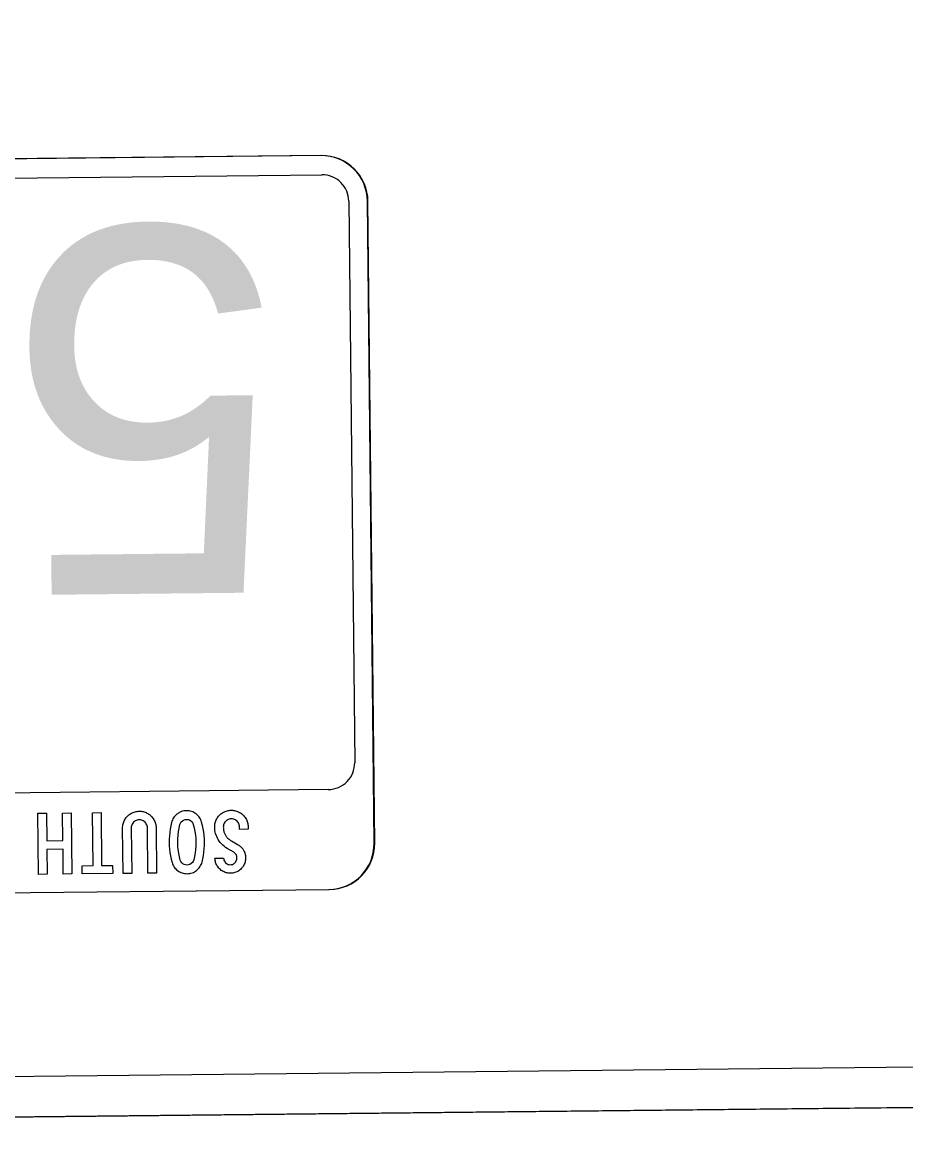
# Model space of a CAD drawing. Extents: x 2001876 to 2025694, y 804561 to 868938.
# Drawn here: x 2011021.3 to 2011076.2, y 829758.8 to 829828.1 of the extents above; entities that cross this region are included whole.
import ezdxf

# ---------------------------------------------------------------- set-up
doc = ezdxf.new("R2010")
doc.units = 0
doc.layers.add('TR SN EXTRUDED PANEL SIGNS - GROUND MOUNTED', color=7, linetype='Continuous')

msp = doc.modelspace()

# ---------------------------------------------------------------- linework, layer by layer
at = {"layer": 'TR SN EXTRUDED PANEL SIGNS - GROUND MOUNTED'}
for p, q in [((2011039.828, 829819.808), (2010969.571, 829819.069)), ((2011041.557, 829816.977), (2011041.557, 829816.977)), ((2011041.557, 829816.977), (2011041.925, 829782.091)), ((2011043.129, 829777.091), (2011042.709, 829816.989)), ((2011042.745, 829816.989), (2011042.745, 829816.989)), ((2011041.925, 829782.091), (2011041.924, 829782.091)), ((2010970.051, 829773.472), (2011040.308, 829774.211)), ((2010970.087, 829773.472), (2011040.344, 829774.212)), ((2011040.344, 829774.212), (2011040.344, 829774.212))]:
    msp.add_line(p, q, dxfattribs=at)
for points in [[(2011110.298, 829897.821), (2010897.51, 829895.581), (2010898.95, 829758.789), (2011111.738, 829761.029), (2011110.298, 829897.821)], [(2011022.231, 829778.946), (2011022.768, 829778.952), (2011022.786, 829777.235), (2011023.789, 829777.245), (2011023.771, 829778.963), (2011024.308, 829778.968), (2011024.348, 829775.174), (2011023.811, 829775.168), (2011023.795, 829776.708), (2011022.792, 829776.698), (2011022.808, 829775.157), (2011022.271, 829775.152), (2011022.231, 829778.946)], [(2011024.981, 829775.687), (2011025.665, 829775.694), (2011025.63, 829778.982), (2011026.162, 829778.988), (2011026.197, 829775.7), (2011026.881, 829775.707), (2011026.886, 829775.2), (2011024.986, 829775.18), (2011024.981, 829775.687)], [(2011027.53, 829775.207), (2011027.5, 829778.023), (2011027.502, 829778.093), (2011027.507, 829778.162), (2011027.517, 829778.23), (2011027.531, 829778.295), (2011027.55, 829778.359), (2011027.572, 829778.422), (2011027.598, 829778.482), (2011027.629, 829778.541), (2011027.665, 829778.598), (2011027.704, 829778.654), (2011027.747, 829778.708), (2011027.796, 829778.76), (2011027.843, 829778.806), (2011027.892, 829778.848), (2011027.942, 829778.887), (2011027.993, 829778.921), (2011028.046, 829778.953), (2011028.102, 829778.98), (2011028.158, 829779.004), (2011028.217, 829779.025), (2011028.276, 829779.042), (2011028.337, 829779.055), (2011028.4, 829779.065), (2011028.463, 829779.071), (2011028.529, 829779.074), (2011028.595, 829779.072), (2011028.658, 829779.068), (2011028.72, 829779.059), (2011028.783, 829779.047), (2011028.841, 829779.032), (2011028.899, 829779.012), (2011028.957, 829778.989), (2011029.011, 829778.963), (2011029.065, 829778.933), (2011029.117, 829778.899), (2011029.168, 829778.861), (2011029.218, 829778.82), (2011029.265, 829778.776), (2011029.314, 829778.724), (2011029.359, 829778.671), (2011029.4, 829778.617), (2011029.436, 829778.56), (2011029.468, 829778.502), (2011029.497, 829778.442), (2011029.52, 829778.38), (2011029.54, 829778.316), (2011029.556, 829778.251), (2011029.567, 829778.184), (2011029.574, 829778.115), (2011029.577, 829778.045), (2011029.607, 829775.229), (2011029.07, 829775.223), (2011029.04, 829778.037), (2011029.036, 829778.105), (2011029.022, 829778.169), (2011029.001, 829778.23), (2011028.973, 829778.288), (2011028.936, 829778.342), (2011028.891, 829778.392), (2011028.84, 829778.437), (2011028.786, 829778.473), (2011028.727, 829778.502), (2011028.666, 829778.521), (2011028.603, 829778.533), (2011028.535, 829778.536), (2011028.467, 829778.532), (2011028.403, 829778.519), (2011028.342, 829778.497), (2011028.284, 829778.468), (2011028.232, 829778.431), (2011028.18, 829778.385), (2011028.136, 829778.333), (2011028.1, 829778.279), (2011028.072, 829778.22), (2011028.052, 829778.159), (2011028.04, 829778.095), (2011028.037, 829778.027), (2011028.067, 829775.213), (2011027.53, 829775.207)], [(2010914.123, 829761.482), (2011096.512, 829763.402), (2011096.539, 829760.869), (2010914.149, 829758.949), (2010914.123, 829761.482)]]:
    msp.add_lwpolyline(points, close=True, dxfattribs=at)
for points in [[(2011039.864, 829819.81), (2011039.864, 829819.809), (2011004.473, 829819.436)], [(2010969.62, 829817.883), (2010969.62, 829817.882), (2011004.486, 829818.249), (2011039.877, 829818.622), (2011039.877, 829818.622)], [(2011043.164, 829777.091), (2011043.165, 829777.091), (2011042.745, 829816.989)], [(2011040.279, 829780.424), (2011040.279, 829780.424), (2011014.339, 829780.138), (2011014.393, 829779.96), (2011015.275, 829779.766), (2011015.496, 829779.298), (2011015.877, 829779.149), (2011016.34, 829778.771), (2011016.589, 829777.735), (2011015.154, 829775.929), (2011012.62, 829774.991), (2011012.362, 829774.671), (2011006.041, 829774.835), (2011004.738, 829776.478), (2011000.893, 829776.506), (2010999.742, 829777.686), (2010997.453, 829779.96), (2010970.022, 829779.671)], [(2011030.4, 829776.922), (2011030.416, 829776.71), (2011030.441, 829776.501), (2011030.475, 829776.295), (2011030.519, 829776.091), (2011030.573, 829775.889), (2011030.596, 829775.813), (2011030.626, 829775.741), (2011030.662, 829775.673), (2011030.702, 829775.608), (2011030.749, 829775.546), (2011030.8, 829775.489), (2011030.857, 829775.435), (2011030.919, 829775.384), (2011030.985, 829775.339), (2011031.054, 829775.299), (2011031.124, 829775.266), (2011031.196, 829775.239), (2011031.271, 829775.218), (2011031.349, 829775.204), (2011031.429, 829775.195), (2011031.51, 829775.193), (2011031.591, 829775.197), (2011031.671, 829775.207), (2011031.746, 829775.224), (2011031.821, 829775.246), (2011031.894, 829775.275), (2011031.963, 829775.31), (2011032.031, 829775.351), (2011032.095, 829775.398), (2011032.157, 829775.451), (2011032.213, 829775.506), (2011032.263, 829775.565), (2011032.308, 829775.628), (2011032.348, 829775.694), (2011032.383, 829775.763), (2011032.413, 829775.836), (2011032.436, 829775.912), (2011032.483, 829776.116), (2011032.523, 829776.321), (2011032.552, 829776.528), (2011032.573, 829776.737), (2011032.583, 829776.947), (2011032.586, 829777.158), (2011032.579, 829777.368), (2011032.564, 829777.576), (2011032.539, 829777.783), (2011032.505, 829777.989), (2011032.461, 829778.194), (2011032.41, 829778.397), (2011032.385, 829778.473), (2011032.355, 829778.546), (2011032.32, 829778.614), (2011032.279, 829778.68), (2011032.233, 829778.742), (2011032.181, 829778.801), (2011032.124, 829778.856), (2011032.061, 829778.908), (2011031.995, 829778.955), (2011031.926, 829778.995), (2011031.855, 829779.029), (2011031.782, 829779.057), (2011031.707, 829779.078), (2011031.63, 829779.093), (2011031.55, 829779.102), (2011031.469, 829779.104), (2011031.386, 829779.1), (2011031.307, 829779.09), (2011031.23, 829779.073), (2011031.154, 829779.05), (2011031.082, 829779.021), (2011031.011, 829778.985), (2011030.943, 829778.943), (2011030.878, 829778.895), (2011030.818, 829778.842), (2011030.761, 829778.786), (2011030.711, 829778.725), (2011030.666, 829778.662), (2011030.628, 829778.595), (2011030.593, 829778.525), (2011030.565, 829778.451), (2011030.543, 829778.374), (2011030.494, 829778.169), (2011030.456, 829777.964), (2011030.426, 829777.758), (2011030.406, 829777.551), (2011030.394, 829777.344), (2011030.392, 829777.135), (2011030.4, 829776.922)], [(2011030.932, 829777.364), (2011030.948, 829777.586), (2011030.974, 829777.807), (2011031.013, 829778.027), (2011031.061, 829778.245), (2011031.094, 829778.333), (2011031.144, 829778.41), (2011031.212, 829778.476), (2011031.292, 829778.526), (2011031.379, 829778.557), (2011031.474, 829778.567), (2011031.569, 829778.558), (2011031.657, 829778.529), (2011031.737, 829778.479), (2011031.807, 829778.414), (2011031.859, 829778.337), (2011031.893, 829778.25), (2011031.947, 829778.033), (2011031.99, 829777.815), (2011032.022, 829777.595), (2011032.04, 829777.374), (2011032.049, 829777.152), (2011032.045, 829776.927), (2011032.031, 829776.704), (2011032.004, 829776.484), (2011031.966, 829776.265), (2011031.916, 829776.048), (2011031.884, 829775.96), (2011031.833, 829775.883), (2011031.765, 829775.817), (2011031.686, 829775.767), (2011031.599, 829775.736), (2011031.504, 829775.725), (2011031.409, 829775.734), (2011031.321, 829775.763), (2011031.24, 829775.811), (2011031.171, 829775.875), (2011031.119, 829775.95), (2011031.084, 829776.035), (2011031.031, 829776.25), (2011030.988, 829776.468), (2011030.957, 829776.689), (2011030.937, 829776.913), (2011030.929, 829777.14), (2011030.932, 829777.364)], [(2011033.632, 829775.401), (2011033.578, 829775.445), (2011033.526, 829775.492), (2011033.477, 829775.543), (2011033.432, 829775.596), (2011033.394, 829775.651), (2011033.358, 829775.707), (2011033.327, 829775.766), (2011033.301, 829775.827), (2011033.28, 829775.889), (2011033.263, 829775.954), (2011033.25, 829776.02), (2011033.243, 829776.089), (2011033.24, 829776.159), (2011033.776, 829776.165), (2011033.78, 829776.098), (2011033.796, 829776.035), (2011033.821, 829775.977), (2011033.856, 829775.923), (2011033.899, 829775.872), (2011033.95, 829775.829), (2011034.005, 829775.795), (2011034.065, 829775.772), (2011034.127, 829775.758), (2011034.193, 829775.753), (2011034.26, 829775.759), (2011034.322, 829775.774), (2011034.38, 829775.799), (2011034.434, 829775.834), (2011034.485, 829775.878), (2011034.527, 829775.929), (2011034.561, 829775.983), (2011034.585, 829776.042), (2011034.599, 829776.104), (2011034.603, 829776.17), (2011034.599, 829776.227), (2011034.589, 829776.28), (2011034.574, 829776.33), (2011034.551, 829776.376), (2011034.523, 829776.419), (2011034.49, 829776.457), (2011034.449, 829776.493), (2011034.403, 829776.524), (2011033.99, 829776.766), (2011033.893, 829776.827), (2011033.802, 829776.894), (2011033.718, 829776.967), (2011033.639, 829777.045), (2011033.566, 829777.129), (2011033.499, 829777.219), (2011033.437, 829777.314), (2011033.387, 829777.404), (2011033.344, 829777.495), (2011033.306, 829777.589), (2011033.276, 829777.684), (2011033.252, 829777.781), (2011033.235, 829777.879), (2011033.224, 829777.98), (2011033.22, 829778.083), (2011033.222, 829778.153), (2011033.227, 829778.222), (2011033.237, 829778.29), (2011033.251, 829778.355), (2011033.27, 829778.419), (2011033.292, 829778.482), (2011033.318, 829778.542), (2011033.349, 829778.601), (2011033.385, 829778.658), (2011033.424, 829778.714), (2011033.467, 829778.768), (2011033.516, 829778.82), (2011033.563, 829778.866), (2011033.612, 829778.908), (2011033.662, 829778.947), (2011033.713, 829778.982), (2011033.766, 829779.013), (2011033.822, 829779.041), (2011033.878, 829779.065), (2011033.936, 829779.085), (2011033.996, 829779.102), (2011034.056, 829779.115), (2011034.12, 829779.125), (2011034.183, 829779.131), (2011034.249, 829779.134), (2011034.32, 829779.132), (2011034.39, 829779.127), (2011034.457, 829779.117), (2011034.522, 829779.103), (2011034.586, 829779.084), (2011034.647, 829779.062), (2011034.708, 829779.035), (2011034.767, 829779.004), (2011034.824, 829778.969), (2011034.879, 829778.929), (2011034.933, 829778.885), (2011034.985, 829778.837), (2011035.034, 829778.786), (2011035.079, 829778.733), (2011035.12, 829778.678), (2011035.156, 829778.622), (2011035.188, 829778.564)], [(2011035.299, 829777.954), (2011034.762, 829777.948), (2011034.76, 829778.097), (2011034.756, 829778.164), (2011034.742, 829778.229), (2011034.721, 829778.29), (2011034.693, 829778.347), (2011034.656, 829778.402), (2011034.611, 829778.452), (2011034.56, 829778.497), (2011034.506, 829778.533), (2011034.447, 829778.562), (2011034.386, 829778.582), (2011034.323, 829778.593), (2011034.254, 829778.597), (2011034.187, 829778.592), (2011034.123, 829778.579), (2011034.062, 829778.558), (2011034.004, 829778.528), (2011033.952, 829778.491), (2011033.9, 829778.445), (2011033.856, 829778.394), (2011033.82, 829778.34), (2011033.792, 829778.282), (2011033.772, 829778.221), (2011033.76, 829778.156), (2011033.757, 829778.089), (2011033.759, 829778.038), (2011033.762, 829777.988), (2011033.767, 829777.939), (2011033.775, 829777.892), (2011033.785, 829777.845), (2011033.797, 829777.8), (2011033.81, 829777.756), (2011033.826, 829777.713), (2011033.844, 829777.671), (2011033.863, 829777.63), (2011033.885, 829777.591), (2011033.908, 829777.552), (2011033.934, 829777.515), (2011033.962, 829777.479), (2011033.992, 829777.444), (2011034.024, 829777.41), (2011034.057, 829777.378), (2011034.093, 829777.346), (2011034.131, 829777.316), (2011034.171, 829777.287), (2011034.213, 829777.259), (2011034.257, 829777.232), (2011034.672, 829776.988), (2011034.718, 829776.96), (2011034.76, 829776.931), (2011034.801, 829776.9), (2011034.839, 829776.868), (2011034.875, 829776.835), (2011034.908, 829776.8), (2011034.94, 829776.765), (2011034.968, 829776.727), (2011034.995, 829776.689), (2011035.02, 829776.649), (2011035.042, 829776.608), (2011035.063, 829776.565), (2011035.079, 829776.521), (2011035.095, 829776.476), (2011035.108, 829776.429), (2011035.119, 829776.382), (2011035.128, 829776.332), (2011035.134, 829776.282), (2011035.138, 829776.23), (2011035.14, 829776.177), (2011035.138, 829776.106), (2011035.133, 829776.038), (2011035.122, 829775.972), (2011035.106, 829775.907), (2011035.087, 829775.844), (2011035.062, 829775.783), (2011035.032, 829775.724), (2011034.999, 829775.667), (2011034.96, 829775.611), (2011034.917, 829775.557), (2011034.87, 829775.506), (2011034.818, 829775.457), (2011034.766, 829775.413), (2011034.712, 829775.373), (2011034.654, 829775.339), (2011034.596, 829775.308), (2011034.534, 829775.282), (2011034.471, 829775.261), (2011034.406, 829775.244), (2011034.339, 829775.232), (2011034.271, 829775.225), (2011034.2, 829775.222), (2011034.129, 829775.223), (2011034.061, 829775.229), (2011033.995, 829775.24), (2011033.93, 829775.255), (2011033.866, 829775.275), (2011033.805, 829775.3), (2011033.745, 829775.329), (2011033.688, 829775.363), (2011033.632, 829775.401)], [(2011035.188, 829778.564), (2011035.217, 829778.504), (2011035.24, 829778.442), (2011035.26, 829778.378), (2011035.276, 829778.313), (2011035.287, 829778.246), (2011035.294, 829778.177), (2011035.297, 829778.106), (2011035.299, 829777.954), (2011035.299, 829777.954)]]:
    msp.add_lwpolyline(points, dxfattribs=at)
for centre, radius, start, end in [((2011039.858, 829816.959), 2.851, 0.60294, 90.60315), ((2011039.894, 829816.959), 2.851, 0.60294, 90.60315), ((2011039.894, 829816.959), 1.662, 0.60294, 90.60309), ((2011040.268, 829782.08), 1.657, 270.37298, 0.37319), ((2011040.278, 829777.061), 2.85, 270.6033, 0.60294), ((2011040.314, 829777.061), 2.85, 270.6033, 0.60294)]:
    msp.add_arc(centre, radius, start, end, dxfattribs=at)

# ---------------------------------------------------------------- texts
msp.add_text('5', height=22.8, rotation=180.60309, dxfattribs=at).set_placement((2011037.304, 829815.475))

doc.saveas('drawing.dxf')
